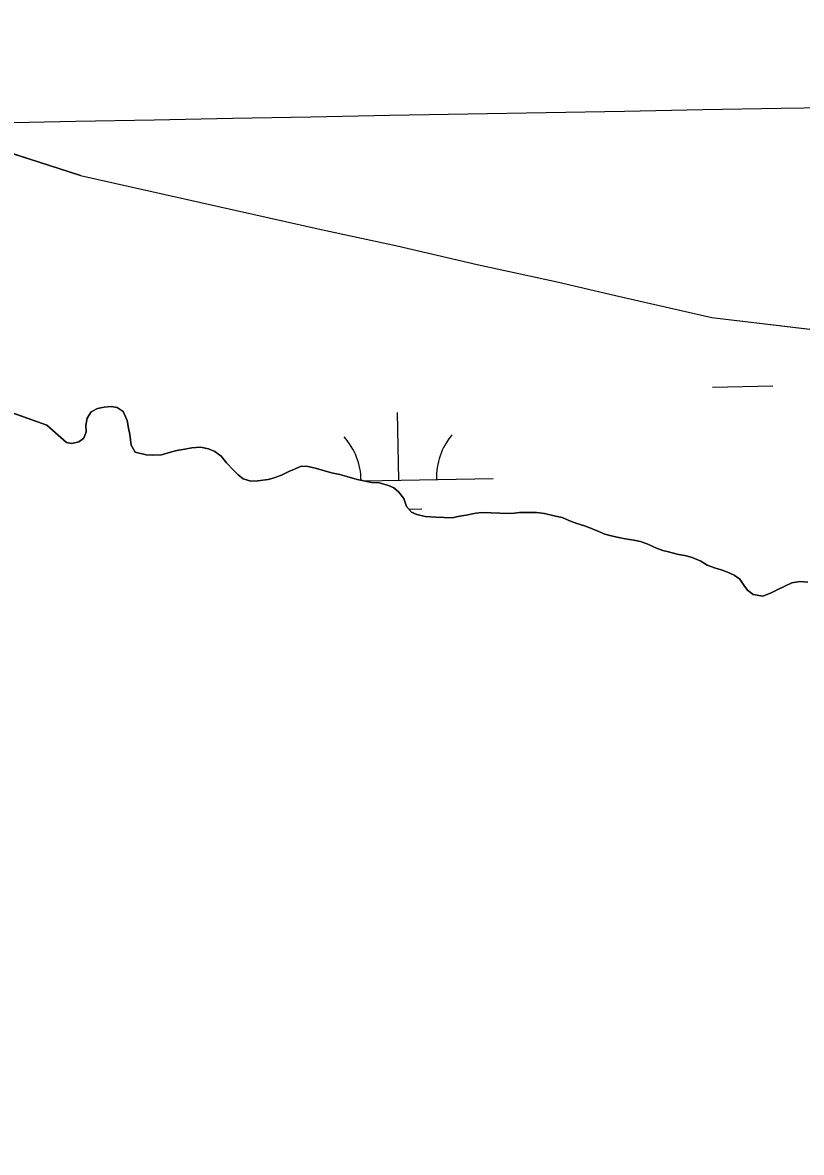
# Model space of a CAD drawing. Extents: x 3914892 to 3953151, y 242587 to 268572.
# Drawn here: x 3948684 to 3949096, y 254080 to 254679 of the extents above; entities that cross this region are included whole.
import ezdxf

# ---------------------------------------------------------------- set-up
doc = ezdxf.new("R2010")
doc.units = 0
for name, color, linetype in [('V-GRID-MAJR', 7, 'Continuous'), ('V-TOPO-SHOR', 7, 'Continuous'), ('V-WETL-SWMP', 7, 'Continuous')]:
    doc.layers.add(name, color=color, linetype=linetype)

msp = doc.modelspace()

# ---------------------------------------------------------------- linework, layer by layer
at = {"layer": 'V-GRID-MAJR'}
msp.add_spline([(3919048.168, 254080.336), (3924366.077, 254173.55000000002), (3929683.974, 254267.537), (3935001.8570000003, 254362.298), (3940319.725, 254457.832), (3945637.58, 254554.14), (3950955.421, 254651.22100000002), (3950955.4220000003, 254651.22100000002)], degree=3, dxfattribs=at)
at = {"layer": 'V-TOPO-SHOR'}
for points in [[(3948714.352, 254597.889), (3948691.88, 254605.063), (3948669.796, 254612.233), (3948651.577, 254617.533), (3948626.245, 254624.226), (3948597.026, 254631.359), (3948568.1890000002, 254637.71), (3948537.419, 254645.255), (3948505.997, 254652.419), (3948468.3510000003, 254659.66700000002), (3948445.204, 254665.032), (3948422.8340000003, 254670.13), (3948399.298, 254675.502), (3948378.593, 254678.891), (3948359.444, 254682.518)], [(3948714.352, 254597.889), (3948841.828, 254569.293), (3948882.217, 254560.613), (3948924.565, 254550.688), (3948966.934, 254541.556), (3948997.806, 254534.335), (3949048.866, 254522.576), (3949158.449, 254509.608), (3949266.7800000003, 254494.682), (3949321.973, 254488.386), (3949351.571, 254485.581), (3949375.582, 254482.332), (3949394.788, 254478.22), (3949427.603, 254476.52000000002), (3949474.375, 254475.435), (3949496.068, 254474.839), (3949511, 254474.628), (3949528.524, 254474.546), (3949547.892, 254476.403)], [(3948657.002, 254479.584), (3948696.504, 254465.57), (3948706.906, 254456.507)], [(3948706.906, 254456.507), (3948709.7830000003, 254455.946), (3948713.394, 254456.843), (3948716.0360000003, 254458.76200000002), (3948717.322, 254462.112), (3948717.222, 254465.701), (3948717.918, 254469.266), (3948720.001, 254472.594), (3948723.239, 254474.497), (3948726.843, 254475.193), (3948730.636, 254475.488), (3948733.808, 254475.003), (3948736.938, 254472.926), (3948738.9960000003, 254468.089), (3948739.684, 254464.087), (3948740.386, 254460.68300000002), (3948741.228, 254455.082), (3948743.313, 254451.242), (3948749.052, 254449.888), (3948752.435, 254449.796), (3948757.217, 254449.863), (3948762.038, 254451.324), (3948765.448, 254452.227), (3948769.648, 254452.907), (3948773.253, 254453.605), (3948777.84, 254453.877), (3948782.203, 254453.161), (3948785.5470000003, 254451.674), (3948788.865, 254449.19400000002), (3948791.756, 254445.726), (3948795.435, 254441.84100000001), (3948797.9560000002, 254439.384), (3948800.483, 254437.123), (3948804.634, 254436.013), (3948808.222, 254436.113), (3948813.8170000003, 254436.756), (3948817.029, 254437.663), (3948820.852, 254439.152), (3948824.688, 254441.03900000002), (3948827.713, 254442.34900000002), (3948831.338, 254443.842), (3948834.92, 254443.744), (3948838.68, 254442.845), (3948843.026, 254441.53), (3948847.376, 254440.416), (3948851.7320000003, 254439.498), (3948855.486, 254438.401), (3948861.022, 254436.855), (3948864.389, 254436.16400000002), (3948868.544, 254435.253), (3948872.525, 254435.142), (3948877.463, 254433.61500000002), (3948880.414, 254432.339), (3948882.9420000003, 254430.078), (3948885.6410000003, 254426.817), (3948887.117, 254422.594), (3948889.823, 254419.533), (3948892.575, 254418.261), (3948896.9250000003, 254417.147), (3948902.6920000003, 254416.788), (3948907.071, 254416.66700000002), (3948911.2490000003, 254416.553), (3948915.257, 254417.439), (3948918.657, 254417.943), (3948923.865, 254418.996), (3948927.258, 254419.299), (3948932.034, 254419.168), (3948936.611, 254419.043), (3948942.981, 254418.869), (3948946.9760000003, 254419.356), (3948951.361, 254419.434), (3948955.938, 254419.309), (3948960.305, 254418.78900000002), (3948966.043, 254417.437), (3948969.611, 254416.741), (3948973.938, 254414.83000000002), (3948977.289, 254413.544), (3948981.434, 254412.23500000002), (3948985.184, 254410.937), (3948988.1350000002, 254409.661), (3948992.272, 254407.953), (3948995.633, 254407.064), (3948999.592, 254406.159), (3949002.958, 254405.47100000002), (3949007.519, 254404.748), (3949011.085, 254404.052), (3949015.0270000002, 254402.548), (3949019.549, 254400.43300000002), (3949022.9, 254399.147), (3949025.869, 254398.467), (3949030.619, 254397.34), (3949035.372, 254396.413), (3949038.534, 254395.53), (3949043.062, 254393.613), (3949046.39, 254391.53), (3949050.9250000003, 254389.812), (3949053.8880000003, 254388.93300000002), (3949056.845, 254387.856), (3949060.782, 254386.154)], [(3949060.782, 254386.154), (3949063.7120000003, 254384.084), (3949065.8140000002, 254380.84), (3949067.733, 254378.198), (3949070.858, 254375.92), (3949076.011, 254374.98200000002), (3949080.039, 254376.66400000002), (3949083.472, 254378.362), (3949087.506, 254380.244), (3949091.342, 254382.13), (3949095.544, 254382.81), (3949099.716, 254382.496)]]:
    msp.add_lwpolyline(points, dxfattribs=at)
at = {"layer": 'V-WETL-SWMP'}
for p, q in [((3948669.795, 254612.23200000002), (3948691.879, 254605.063)), ((3948691.879, 254605.06300000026), (3948714.352, 254597.88900000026)), ((3948714.352, 254597.88900000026), (3948841.827, 254569.29200000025)), ((3948841.827, 254569.29200000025), (3948882.217, 254560.61400000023)), ((3948882.217, 254560.614), (3948924.565, 254550.68800000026)), ((3948924.565, 254550.68800000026), (3948966.935, 254541.557)), ((3948966.935, 254541.557), (3948997.806, 254534.336)), ((3948997.806, 254534.336), (3949048.867, 254522.57600000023)), ((3949048.867, 254522.57600000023), (3949158.448, 254509.60800000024)), ((3949049.220333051, 254485.829500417), (3949081.215212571, 254486.40193776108)), ((3948696.504, 254465.56900000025), (3948657.002, 254479.58500000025)), ((3948720, 254472.594), (3948717.917, 254469.266)), ((3948723.239, 254474.497), (3948720, 254472.594)), ((3948726.843, 254475.19400000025), (3948723.239, 254474.497)), ((3948730.6350000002, 254475.489), (3948726.843, 254475.19400000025)), ((3948733.809, 254475.00300000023), (3948730.6350000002, 254475.489)), ((3948736.938, 254472.92500000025), (3948733.809, 254475.00300000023)), ((3948738.9960000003, 254468.089), (3948736.938, 254472.92500000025)), ((3948883.0136366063, 254436.4183776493), (3948882.3696445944, 254472.4126171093)), ((3948706.9050000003, 254456.50800000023), (3948696.504, 254465.56900000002)), ((3948717.917, 254469.266), (3948717.222, 254465.70000000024)), ((3948717.222, 254465.70000000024), (3948717.322, 254462.112)), ((3948739.683, 254464.087), (3948738.9960000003, 254468.089)), ((3948740.386, 254460.68200000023), (3948739.683, 254464.087)), ((3948716.035, 254458.76200000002), (3948713.394, 254456.843)), ((3948717.322, 254462.112), (3948716.035, 254458.76200000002)), ((3948741.228, 254455.08200000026), (3948740.386, 254460.68200000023)), ((3948709.784, 254455.946), (3948706.9050000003, 254456.50800000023)), ((3948713.394, 254456.843), (3948709.784, 254455.946)), ((3948743.313, 254451.24100000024), (3948741.228, 254455.08200000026)), ((3948765.447, 254452.22600000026), (3948762.037, 254451.324)), ((3948769.648, 254452.90700000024), (3948765.447, 254452.22600000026)), ((3948773.252, 254453.605), (3948769.648, 254452.907)), ((3948777.841, 254453.877), (3948773.252, 254453.605)), ((3948782.203, 254453.16000000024), (3948777.841, 254453.87700000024)), ((3948785.5470000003, 254451.674), (3948782.203, 254453.16)), ((3948749.052, 254449.88800000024), (3948743.313, 254451.24100000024)), ((3948752.435, 254449.79500000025), (3948749.052, 254449.88800000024)), ((3948757.217, 254449.86300000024), (3948752.435, 254449.79500000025)), ((3948762.037, 254451.324), (3948757.217, 254449.86300000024)), ((3948788.865, 254449.193), (3948785.5470000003, 254451.67400000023)), ((3948791.757, 254445.72700000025), (3948788.865, 254449.193)), ((3948795.435, 254441.842), (3948791.757, 254445.72700000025)), ((3948797.9560000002, 254439.38300000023), (3948795.435, 254441.842)), ((3948824.6890000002, 254441.038), (3948820.853, 254439.152)), ((3948827.713, 254442.35), (3948824.6890000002, 254441.038)), ((3948831.339, 254443.84300000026), (3948827.713, 254442.35000000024)), ((3948834.921, 254443.74500000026), (3948831.339, 254443.84300000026)), ((3948838.68, 254442.84500000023), (3948834.921, 254443.74500000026)), ((3948843.026, 254441.53100000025), (3948838.68, 254442.84500000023)), ((3948847.377, 254440.41500000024), (3948843.026, 254441.53100000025)), ((3948851.733, 254439.49900000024), (3948847.377, 254440.41500000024)), ((3948800.483, 254437.123), (3948797.9560000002, 254439.38300000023)), ((3948804.6350000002, 254436.013), (3948800.483, 254437.123)), ((3948808.223, 254436.11400000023), (3948804.6350000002, 254436.01300000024)), ((3948813.8170000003, 254436.756), (3948808.223, 254436.114)), ((3948817.029, 254437.66400000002), (3948813.8170000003, 254436.756)), ((3948820.853, 254439.152), (3948817.029, 254437.66400000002)), ((3948855.487, 254438.40000000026), (3948851.733, 254439.49900000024)), ((3948861.021, 254436.854), (3948855.487, 254438.4)), ((3948864.3880000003, 254436.16400000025), (3948861.021, 254436.85400000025)), ((3948868.545, 254435.25300000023), (3948864.3880000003, 254436.16400000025)), ((3948864.720701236, 254436.09108904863), (3948933.005635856, 254437.31281099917)), ((3948872.526, 254435.14300000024), (3948868.545, 254435.25300000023)), ((3948877.463, 254433.614), (3948872.526, 254435.14300000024)), ((3948880.415, 254432.33800000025), (3948877.463, 254433.614)), ((3948882.9420000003, 254430.07700000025), (3948880.415, 254432.33800000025)), ((3948885.6410000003, 254426.81700000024), (3948882.9420000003, 254430.07700000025)), ((3948887.1180000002, 254422.59400000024), (3948885.6410000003, 254426.81700000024)), ((3948889.822, 254419.53200000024), (3948887.1180000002, 254422.59400000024)), ((3948888.45302099, 254421.08222697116), (3948895.2877564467, 254421.2045108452)), ((3948892.575, 254418.26100000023), (3948889.822, 254419.53200000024)), ((3948896.926, 254417.146), (3948892.575, 254418.261)), ((3948902.6920000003, 254416.788), (3948896.926, 254417.146)), ((3948907.071, 254416.66800000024), (3948902.6920000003, 254416.788)), ((3948911.25, 254416.55300000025), (3948907.071, 254416.66800000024)), ((3948915.257, 254417.43900000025), (3948911.25, 254416.55300000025)), ((3948918.657, 254417.943), (3948915.257, 254417.43900000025)), ((3948923.864, 254418.995), (3948918.657, 254417.943)), ((3948927.258, 254419.30000000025), (3948923.864, 254418.99500000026)), ((3948932.034, 254419.169), (3948927.258, 254419.30000000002)), ((3948936.612, 254419.043), (3948932.034, 254419.169)), ((3948942.98, 254418.86800000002), (3948936.612, 254419.043)), ((3948946.977, 254419.35600000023), (3948942.98, 254418.86800000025)), ((3948951.361, 254419.43400000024), (3948946.977, 254419.35600000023)), ((3948955.938, 254419.30900000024), (3948951.361, 254419.43400000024)), ((3948960.305, 254418.79), (3948955.938, 254419.309)), ((3948966.044, 254417.43800000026), (3948960.305, 254418.79)), ((3948969.61, 254416.742), (3948966.044, 254417.43800000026)), ((3948973.9390000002, 254414.831), (3948969.61, 254416.742)), ((3948977.289, 254413.544), (3948973.9390000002, 254414.831)), ((3948981.435, 254412.23500000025), (3948977.289, 254413.544)), ((3948985.184, 254410.93700000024), (3948981.435, 254412.23500000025)), ((3948988.136, 254409.661), (3948985.184, 254410.937)), ((3948992.272, 254407.95400000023), (3948988.136, 254409.66100000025)), ((3948995.633, 254407.06500000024), (3948992.272, 254407.95400000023)), ((3948999.591, 254406.16000000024), (3948995.633, 254407.06500000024)), ((3949002.958, 254405.47), (3948999.591, 254406.16000000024)), ((3949007.519, 254404.74700000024), (3949002.958, 254405.47000000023)), ((3949011.085, 254404.05100000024), (3949007.519, 254404.74700000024)), ((3949015.0270000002, 254402.54900000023), (3949011.085, 254404.05100000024)), ((3949019.549, 254400.43300000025), (3949015.0270000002, 254402.54900000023)), ((3949022.9, 254399.146), (3949019.549, 254400.43300000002)), ((3949025.869, 254398.46700000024), (3949022.9, 254399.14600000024)), ((3949030.6180000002, 254397.34100000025), (3949025.869, 254398.46700000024)), ((3949035.372, 254396.41300000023), (3949030.6180000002, 254397.34100000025)), ((3949038.534, 254395.53000000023), (3949035.372, 254396.41300000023)), ((3949043.062, 254393.613), (3949038.534, 254395.53000000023)), ((3949046.3910000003, 254391.53), (3949043.062, 254393.613)), ((3949050.924, 254389.812), (3949046.3910000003, 254391.53)), ((3949053.8880000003, 254388.93400000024), (3949050.924, 254389.81200000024)), ((3949056.846, 254387.85700000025), (3949053.8880000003, 254388.93400000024)), ((3949060.782, 254386.15500000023), (3949056.846, 254387.85700000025)), ((3949063.713, 254384.08300000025), (3949060.782, 254386.15500000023)), ((3949065.8140000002, 254380.83900000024), (3949063.713, 254384.08300000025)), ((3949067.733, 254378.19700000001), (3949065.8140000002, 254380.83900000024)), ((3949087.507, 254380.24300000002), (3949083.472, 254378.362)), ((3949091.342, 254382.12900000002), (3949087.507, 254380.24300000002)), ((3949095.544, 254382.81000000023), (3949091.342, 254382.12900000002)), ((3949099.717, 254382.497), (3949095.544, 254382.81)), ((3949070.8570000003, 254375.92), (3949067.733, 254378.19700000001)), ((3949076.0100000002, 254374.98200000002), (3949070.8570000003, 254375.92)), ((3949080.039, 254376.66400000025), (3949076.0100000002, 254374.98200000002)), ((3949083.472, 254378.362), (3949080.039, 254376.66400000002))]:
    msp.add_line(p, q, dxfattribs=at)
for centre, radius, start, end in [((3948827.7710466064, 254435.90488236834), 35.24628790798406, 0.8792456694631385, 41.79683806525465), ((3948938.239239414, 254437.8813273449), 35.24628790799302, 140.25317672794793, 181.79683506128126)]:
    msp.add_arc(centre, radius, start, end, dxfattribs=at)

doc.saveas('drawing.dxf')
